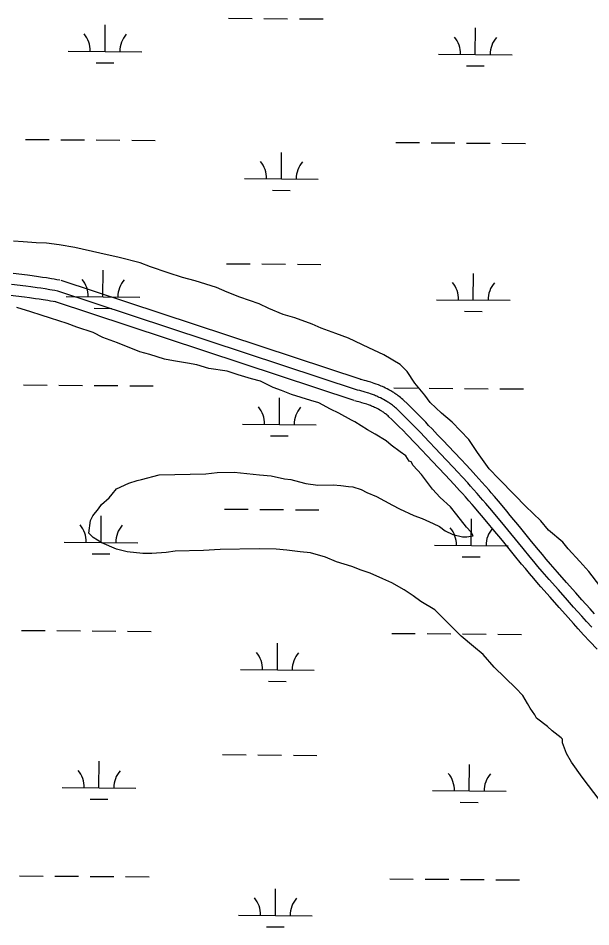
# Model space of a CAD drawing. Extents: x 3271442 to 3309282, y 752266 to 777610.
# Drawn here: x 3297476 to 3298252, y 772178 to 773409 of the extents above; entities that cross this region are included whole.
import ezdxf

# ---------------------------------------------------------------- set-up
doc = ezdxf.new("R2010")
doc.units = 0
for name, color, linetype in [('V-ROAD-CNTR', 7, 'Continuous'), ('V-SITE-VEGE', 7, 'Continuous'), ('V-WETL-SWMP', 7, 'Continuous')]:
    doc.layers.add(name, color=color, linetype=linetype)

msp = doc.modelspace()

# ---------------------------------------------------------------- linework, layer by layer
at = {"layer": 'V-ROAD-CNTR'}
for points in [[(3297532.3, 773053.9), (3297528.4, 773054.6), (3297524.6, 773055.3), (3297521.1, 773055.9), (3297514.5, 773056.9), (3297508.8, 773057.7), (3297503.7, 773058.5), (3297495, 773059.6), (3297488.4, 773060.5), (3297469, 773062.9)], [(3297940.7, 772919.2), (3297534.4, 773053.4)], [(3297529.7, 773039.1), (3297525.8, 773039.8), (3297522.1, 773040.5), (3297518.7, 773041), (3297512.3, 773042.1), (3297506.6, 773042.9), (3297501.7, 773043.6), (3297493, 773044.8), (3297486.5, 773045.6), (3297467.1, 773048)], [(3297936, 772904.9), (3297529.7, 773039.1)], [(3297527, 773024.4), (3297523.2, 773025.1), (3297519.6, 773025.7), (3297516.3, 773026.2), (3297510, 773027.2), (3297504.5, 773028.1), (3297499.6, 773028.7), (3297491.1, 773029.9), (3297484.7, 773030.7), (3297465.2, 773033.1)], [(3297931.3, 772890.7), (3297525, 773024.9)], [(3298257.3, 772601.6), (3298251, 772608.6), (3298239.9, 772620.9), (3298231.7, 772630.2), (3298219.3, 772644.1), (3298207, 772658.1), (3298203.8, 772661.8), (3298197.6, 772669), (3298191.8, 772675.8), (3298186.4, 772682.3), (3298181.3, 772688.3), (3298171.9, 772699.8), (3298155.4, 772720), (3298143, 772735.1), (3298138.3, 772740.8), (3298134.2, 772745.8), (3298126.9, 772754.5), (3298121.4, 772761), (3298117.2, 772765.8), (3298114.1, 772769.5), (3298109.3, 772774.9), (3298104.5, 772780.3), (3298100.4, 772784.9), (3298096.4, 772789.2), (3298089.1, 772797.3), (3298082.6, 772804.3), (3298076.9, 772810.3), (3298066.9, 772820.9), (3298051.9, 772836.6), (3298044.4, 772844.5), (3298036.9, 772852.4), (3298032.3, 772857.2), (3298028.3, 772861.5), (3298024.7, 772865.2), (3298018.4, 772871.6), (3298013.6, 772876.4), (3298010, 772880), (3298007.2, 772882.7), (3298003.1, 772886.7), (3297998.8, 772890.8), (3297997.2, 772892.3), (3297995.6, 772893.7), (3297994, 772895), (3297992.4, 772896.3), (3297990.9, 772897.4), (3297989.4, 772898.5), (3297987.9, 772899.6), (3297986.5, 772900.5), (3297985.1, 772901.5), (3297983.6, 772902.3), (3297981, 772903.9), (3297978.5, 772905.3), (3297976.1, 772906.6), (3297973.8, 772907.7), (3297971.7, 772908.8), (3297969.7, 772909.7), (3297967.8, 772910.5), (3297966, 772911.2), (3297964.3, 772911.9), (3297961.2, 772913.1), (3297958.5, 772914.1), (3297956.1, 772914.9), (3297953.9, 772915.6), (3297950.3, 772916.7), (3297947.6, 772917.4), (3297945.5, 772918), (3297942.4, 772918.8), (3297939.5, 772919.5)], [(3298253.5, 772583.5), (3298246.2, 772591.5), (3298239.9, 772598.6), (3298228.8, 772610.9), (3298220.5, 772620.2), (3298208.1, 772634.2), (3298195.8, 772648.2), (3298192.5, 772651.9), (3298186.2, 772659.2), (3298180.3, 772666.1), (3298174.9, 772672.6), (3298169.8, 772678.7), (3298160.3, 772690.3), (3298143.8, 772710.5), (3298131.4, 772725.6), (3298126.7, 772731.3), (3298122.6, 772736.2), (3298115.4, 772744.8), (3298110, 772751.2), (3298105.9, 772756), (3298102.7, 772759.6), (3298098.1, 772765), (3298093.3, 772770.3), (3298089.2, 772774.9), (3298085.4, 772779.1), (3298078, 772787.1), (3298071.6, 772794), (3298065.9, 772800.1), (3298056, 772810.6), (3298041, 772826.3), (3298033.5, 772834.2), (3298026.1, 772842.1), (3298021.5, 772846.9), (3298017.5, 772851.1), (3298013.9, 772854.7), (3298007.7, 772861.1), (3298003, 772865.8), (3297999.5, 772869.3), (3297996.8, 772872), (3297992.7, 772875.9), (3297988.5, 772879.9), (3297987.2, 772881.1), (3297985.8, 772882.3), (3297984.5, 772883.4), (3297983.2, 772884.4), (3297981.9, 772885.4), (3297980.6, 772886.3), (3297979.4, 772887.2), (3297978.2, 772888), (3297977, 772888.8), (3297975.8, 772889.6), (3297973.5, 772890.9), (3297971.3, 772892.2), (3297969.2, 772893.3), (3297967.2, 772894.3), (3297965.4, 772895.1), (3297963.6, 772895.9), (3297961.9, 772896.7), (3297960.3, 772897.3), (3297958.8, 772897.9), (3297956, 772899), (3297953.5, 772899.9), (3297951.4, 772900.6), (3297949.4, 772901.2), (3297946.1, 772902.3), (3297943.5, 772903), (3297941.6, 772903.5), (3297938.8, 772904.2), (3297936, 772904.9)], [(3298260.5, 772553.8), (3298250.8, 772564.2), (3298242.4, 772573.4), (3298235.1, 772581.5), (3298228.7, 772588.5), (3298217.6, 772600.9), (3298209.3, 772610.2), (3298196.9, 772624.2), (3298184.5, 772638.3), (3298181.1, 772642.1), (3298174.8, 772649.5), (3298168.9, 772656.5), (3298163.4, 772663), (3298158.2, 772669.2), (3298148.7, 772680.7), (3298132.2, 772701), (3298119.8, 772716.1), (3298115.2, 772721.7), (3298111.1, 772726.6), (3298104, 772735.1), (3298098.6, 772741.5), (3298094.5, 772746.2), (3298091.4, 772749.8), (3298086.8, 772755.1), (3298082.2, 772760.3), (3298078.1, 772764.8), (3298074.3, 772769), (3298067, 772776.9), (3298060.6, 772783.8), (3298055, 772789.8), (3298045.1, 772800.2), (3298030.2, 772816), (3298022.7, 772823.8), (3298015.2, 772831.7), (3298010.6, 772836.5), (3298006.7, 772840.7), (3298003.2, 772844.3), (3297997.1, 772850.5), (3297992.4, 772855.2), (3297988.9, 772858.6), (3297986.3, 772861.2), (3297982.3, 772865.1), (3297978.3, 772868.9), (3297977.2, 772869.9), (3297976.1, 772870.9), (3297975, 772871.8), (3297974, 772872.6), (3297972.9, 772873.4), (3297971.9, 772874.2), (3297970.9, 772874.9), (3297969.9, 772875.5), (3297968.9, 772876.2), (3297968, 772876.8), (3297966, 772877.9), (3297964.1, 772879), (3297962.4, 772879.9), (3297960.7, 772880.8), (3297959.1, 772881.5), (3297957.5, 772882.2), (3297956.1, 772882.9), (3297954.7, 772883.4), (3297953.4, 772884), (3297950.8, 772884.9), (3297948.6, 772885.7), (3297946.7, 772886.4), (3297945, 772886.9), (3297941.8, 772887.9), (3297939.5, 772888.5), (3297937.8, 772889), (3297935.2, 772889.7), (3297932.4, 772890.3)]]:
    msp.add_lwpolyline(points, dxfattribs=at)
at = {"layer": 'V-SITE-VEGE'}
for p, q in [((3297482.5, 773106.1), (3297469.6, 773106.6)), ((3297500.5, 773104.7), (3297482.5, 773106.1)), ((3297514.5, 773104.1), (3297500.5, 773104.7)), ((3297531.5, 773101.7), (3297514.5, 773104.1)), ((3297552.6, 773098.4), (3297531.5, 773101.7)), ((3297586.8, 773090.6), (3297552.6, 773098.4)), ((3297612.9, 773084.5), (3297586.8, 773090.6)), ((3297641.1, 773077.5), (3297612.9, 773084.5)), ((3297655.2, 773071.9), (3297641.1, 773077.5)), ((3297679.4, 773063.8), (3297655.2, 773071.9)), ((3297698.6, 773057.4), (3297679.4, 773063.8)), ((3297715.7, 773053), (3297698.6, 773057.4)), ((3297744.9, 773044), (3297715.7, 773053)), ((3297759.1, 773037.5), (3297744.9, 773044)), ((3297776.3, 773031.1), (3297759.1, 773037.5)), ((3297802.5, 773022), (3297776.3, 773031.1)), ((3297493.2, 773011.2), (3297474.2, 773016.8)), ((3297815.7, 773015.5), (3297802.5, 773022)), ((3297834.9, 773007.2), (3297815.7, 773015.5)), ((3297507, 773006.3), (3297493.2, 773011.2)), ((3297519.9, 773002.3), (3297507, 773006.3)), ((3297542.3, 772995), (3297519.9, 773002.3)), ((3297851, 773002.7), (3297834.9, 773007.2)), ((3297874.2, 772994.5), (3297851, 773002.7)), ((3297555.3, 772990.1), (3297542.3, 772995)), ((3297577.7, 772982.8), (3297555.3, 772990.1)), ((3297886.4, 772988.9), (3297874.2, 772994.5)), ((3297906.6, 772981.6), (3297886.4, 772988.9)), ((3297590.7, 772976.2), (3297577.7, 772982.8)), ((3297610.5, 772968.9), (3297590.7, 772976.2)), ((3297923.7, 772975.2), (3297906.6, 772981.6)), ((3297951.1, 772962.2), (3297923.7, 772975.2)), ((3297640.7, 772956.6), (3297610.5, 772968.9)), ((3297971.4, 772952.9), (3297951.1, 772962.2)), ((3297654.5, 772953.4), (3297640.7, 772956.6)), ((3297674.3, 772947), (3297654.5, 772953.4)), ((3297993.7, 772939.7), (3297971.4, 772952.9)), ((3297686.4, 772944.6), (3297674.3, 772947)), ((3297705.3, 772941.6), (3297686.4, 772944.6)), ((3297718.1, 772939.2), (3297705.3, 772941.6)), ((3297734.5, 772934.4), (3297718.1, 772939.2)), ((3298003, 772930), (3297993.7, 772939.7)), ((3297759.4, 772930.6), (3297734.5, 772934.4)), ((3297774.1, 772925.7), (3297759.4, 772930.6)), ((3297792.2, 772920.1), (3297774.1, 772925.7)), ((3298013.5, 772914.4), (3298003, 772930)), ((3297804.2, 772916.9), (3297792.2, 772920.1)), ((3297821.5, 772908.7), (3297804.2, 772916.9)), ((3298027.1, 772897.9), (3298013.5, 772914.4)), ((3297832.7, 772904.6), (3297821.5, 772908.7)), ((3297846.6, 772898.9), (3297832.7, 772904.6)), ((3297872.4, 772890.8), (3297846.6, 772898.9)), ((3297883.6, 772887.6), (3297872.4, 772890.8)), ((3298034.4, 772888.2), (3298027.1, 772897.9)), ((3298049.8, 772873.7), (3298034.4, 772888.2)), ((3297899.2, 772879.3), (3297883.6, 772887.6)), ((3297910.4, 772873.5), (3297899.2, 772879.3)), ((3297927.7, 772864.4), (3297910.4, 772873.5)), ((3297932.1, 772861.9), (3297927.7, 772864.4)), ((3298064.2, 772861.3), (3298049.8, 772873.7)), ((3297949.4, 772851.1), (3297932.1, 772861.9)), ((3298086.9, 772838.1), (3298064.2, 772861.3)), ((3297959.8, 772845.3), (3297949.4, 772851.1)), ((3297974.5, 772836.2), (3297959.8, 772845.3)), ((3297981.5, 772830.3), (3297974.5, 772836.2)), ((3297993.7, 772821.1), (3297981.5, 772830.3)), ((3298098.5, 772820.5), (3298086.9, 772838.1)), ((3298001.5, 772816.1), (3297993.7, 772821.1)), ((3298005.9, 772808.5), (3298001.5, 772816.1)), ((3298114.2, 772798.1), (3298098.5, 772820.5)), ((3298008.5, 772807.7), (3298005.9, 772808.5)), ((3298011.2, 772802.6), (3298008.5, 772807.7)), ((3298022.5, 772790.8), (3298011.2, 772802.6)), ((3297643.2, 772783.6), (3297667, 772790.1)), ((3297667, 772790.1), (3297730.4, 772791.3)), ((3297730.4, 772791.3), (3297745.8, 772793.3)), ((3297745.8, 772793.3), (3297768.9, 772793.7)), ((3297768.9, 772793.7), (3297803.2, 772790.1)), ((3297803.2, 772790.1), (3297818.7, 772788.7)), ((3298037.5, 772770.6), (3298022.5, 772790.8)), ((3298127.6, 772784.6), (3298114.2, 772798.1)), ((3297609.1, 772771), (3297626.1, 772779)), ((3297626.1, 772779), (3297637.2, 772782.6)), ((3297637.2, 772782.6), (3297643.2, 772783.6)), ((3297818.7, 772788.7), (3297836.7, 772784.7)), ((3297836.7, 772784.7), (3297845.3, 772784)), ((3297845.3, 772784), (3297857.4, 772780.8)), ((3297857.4, 772780.8), (3297866, 772778.4)), ((3297866, 772778.4), (3297882.3, 772776.2)), ((3298149.3, 772762.4), (3298127.6, 772784.6)), ((3297603.3, 772764), (3297609.1, 772771)), ((3297882.3, 772776.2), (3297902.9, 772776.6)), ((3297902.9, 772776.6), (3297913.1, 772775.9)), ((3297913.1, 772775.9), (3297923.5, 772774.4)), ((3297923.5, 772774.4), (3297929.5, 772773.7)), ((3297929.5, 772773.7), (3297940.7, 772770.4)), ((3297940.7, 772770.4), (3297948.5, 772766.3)), ((3297948.5, 772766.3), (3297961.4, 772760.6)), ((3298048, 772759.6), (3298037.5, 772770.6)), ((3297589, 772750), (3297599.1, 772758.8)), ((3297599.1, 772758.8), (3297603.3, 772764)), ((3297961.4, 772760.6), (3297983.1, 772749)), ((3298061.9, 772747), (3298048, 772759.6)), ((3298163.7, 772747.9), (3298149.3, 772762.4)), ((3297577.3, 772734.4), (3297584.8, 772744)), ((3297584.8, 772744), (3297589, 772750)), ((3297983.1, 772749), (3297992.6, 772744)), ((3297992.6, 772744), (3298012.4, 772735)), ((3298070.7, 772736.1), (3298061.9, 772747)), ((3298184.3, 772727.7), (3298163.7, 772747.9)), ((3297571.7, 772711.2), (3297574, 772728.3)), ((3297574, 772728.3), (3297577.3, 772734.4)), ((3298012.4, 772735), (3298023.7, 772730.9)), ((3298023.7, 772730.9), (3298038.3, 772724.3)), ((3298083.8, 772719.2), (3298070.7, 772736.1)), ((3298038.3, 772724.3), (3298047, 772720.2)), ((3298047, 772720.2), (3298054.8, 772714.4)), ((3298090, 772712.5), (3298083.8, 772719.2)), ((3298194.7, 772715), (3298184.3, 772727.7)), ((3297577.8, 772705.3), (3297571.7, 772711.2)), ((3297589.1, 772697.8), (3297577.8, 772705.3)), ((3298054.8, 772714.4), (3298065.2, 772709.4)), ((3298065.2, 772709.4), (3298078.1, 772706.2)), ((3298078.1, 772706.2), (3298084.1, 772706.3)), ((3298084.1, 772706.3), (3298092.6, 772707.4)), ((3298092.6, 772707.4), (3298090, 772712.5)), ((3298214.2, 772698.7), (3298194.7, 772715)), ((3297609, 772689.6), (3297589.1, 772697.8)), ((3298221.5, 772690), (3298214.2, 772698.7)), ((3297623.6, 772685.6), (3297609, 772689.6)), ((3297645.1, 772683.4), (3297623.6, 772685.6)), ((3297657.1, 772683.7), (3297645.1, 772683.4)), ((3297676.7, 772684.9), (3297657.1, 772683.7)), ((3297688.7, 772686.8), (3297676.7, 772684.9)), ((3297727.2, 772687.6), (3297688.7, 772686.8)), ((3297749.5, 772688.8), (3297727.2, 772687.6)), ((3297802.6, 772689.8), (3297749.5, 772688.8)), ((3297825.7, 772689.4), (3297802.6, 772689.8)), ((3297840.3, 772688), (3297825.7, 772689.4)), ((3297858.3, 772685.8), (3297840.3, 772688)), ((3297872.1, 772684.3), (3297858.3, 772685.8)), ((3297892.7, 772678.7), (3297872.1, 772684.3)), ((3298237.1, 772672.6), (3298221.5, 772690)), ((3297907.4, 772672.1), (3297892.7, 772678.7)), ((3297928.1, 772665.7), (3297907.4, 772672.1)), ((3298249.5, 772659), (3298237.1, 772672.6)), ((3297941, 772660.8), (3297928.1, 772665.7)), ((3297953.1, 772656.7), (3297941, 772660.8)), ((3297970.4, 772649.4), (3297953.1, 772656.7)), ((3298264.1, 772639.6), (3298249.5, 772659)), ((3297982.5, 772643.6), (3297970.4, 772649.4)), ((3297998.9, 772634.5), (3297982.5, 772643.6)), ((3298011.1, 772626.1), (3297998.9, 772634.5)), ((3298021.5, 772618.6), (3298011.1, 772626.1)), ((3298040.6, 772607), (3298021.5, 772618.6)), ((3298050.2, 772597.8), (3298040.6, 772607)), ((3298065, 772582.6), (3298050.2, 772597.8)), ((3298076.4, 772571.7), (3298065, 772582.6)), ((3298092.9, 772557.5), (3298076.4, 772571.7)), ((3298106, 772546.6), (3298092.9, 772557.5)), ((3298120.9, 772529.7), (3298106, 772546.6)), ((3298150.5, 772501.2), (3298120.9, 772529.7)), ((3298160.1, 772491.1), (3298150.5, 772501.2)), ((3298166.4, 772480.1), (3298160.1, 772491.1)), ((3298169.9, 772474.1), (3298166.4, 772480.1)), ((3298176.1, 772464.8), (3298169.9, 772474.1)), ((3298178.7, 772460.6), (3298176.1, 772464.8)), ((3298193.5, 772448.9), (3298178.7, 772460.6)), ((3298199.6, 772443), (3298193.5, 772448.9)), ((3298211.8, 772433.8), (3298199.6, 772443)), ((3298213.5, 772432.1), (3298211.8, 772433.8)), ((3298213.6, 772427), (3298213.5, 772432.1)), ((3298219, 772412.5), (3298213.6, 772427)), ((3298226.1, 772400.7), (3298219, 772412.5)), ((3298240.2, 772380.4), (3298226.1, 772400.7)), ((3298264.8, 772348.3), (3298240.2, 772380.4))]:
    msp.add_line(p, q, dxfattribs=at)
at = {"layer": 'V-WETL-SWMP'}
for p, q in [((3297761.1, 773409), (3297793.1, 773408.7)), ((3297809.1, 773408.6), (3297841.1, 773408.3)), ((3297857.1, 773408.2), (3297889.1, 773407.9)), ((3297593.7, 773363.9), (3297593.9, 773399.9)), ((3298095.5, 773359.8), (3298095.8, 773395.8)), ((3297543.7, 773364.3), (3297643.7, 773363.5)), ((3298045.5, 773360.2), (3298145.5, 773359.4)), ((3297581.5, 773348.6), (3297605.5, 773348.4)), ((3298083.4, 773344.5), (3298107.4, 773344.3)), ((3297485.8, 773244.7), (3297517.8, 773244.5)), ((3297533.8, 773244.3), (3297565.8, 773244.1)), ((3297581.8, 773244), (3297613.8, 773243.7)), ((3297629.8, 773243.6), (3297661.8, 773243.3)), ((3297987.7, 773240.6), (3298019.7, 773240.3)), ((3298035.7, 773240.2), (3298067.7, 773240)), ((3298083.7, 773239.8), (3298115.7, 773239.6)), ((3298131.7, 773239.4), (3298163.7, 773239.2)), ((3297832.7, 773191.1), (3297833, 773227.1)), ((3297782.7, 773191.6), (3297882.7, 773190.7)), ((3297820.6, 773175.8), (3297844.6, 773175.6)), ((3297758.4, 773076.3), (3297790.4, 773076.1)), ((3297806.4, 773075.9), (3297838.4, 773075.7)), ((3297854.4, 773075.5), (3297886.3, 773075.3)), ((3297590.9, 773031.3), (3297591.2, 773067.3)), ((3298092.8, 773027.1), (3298093.1, 773063.1)), ((3297540.9, 773031.7), (3297640.9, 773030.9)), ((3298042.8, 773027.5), (3298142.8, 773026.7)), ((3297578.8, 773015.9), (3297602.8, 773015.7)), ((3298080.7, 773011.8), (3298104.7, 773011.6)), ((3297483.1, 772912.1), (3297515.1, 772911.8)), ((3297531.1, 772911.7), (3297563.1, 772911.4)), ((3297579.1, 772911.3), (3297611.1, 772911)), ((3297627.1, 772910.9), (3297659.1, 772910.6)), ((3297985, 772907.9), (3298017, 772907.7)), ((3298033, 772907.6), (3298065, 772907.3)), ((3298081, 772907.2), (3298113, 772906.9)), ((3298129, 772906.8), (3298161, 772906.5)), ((3297830, 772858.5), (3297830.3, 772894.5)), ((3297780, 772858.9), (3297880, 772858.1)), ((3297817.8, 772843.1), (3297841.8, 772842.9)), ((3297755.6, 772743.7), (3297787.6, 772743.4)), ((3297803.6, 772743.3), (3297835.6, 772743)), ((3297851.6, 772742.9), (3297883.6, 772742.6)), ((3297588.2, 772698.6), (3297588.5, 772734.6)), ((3298090.1, 772694.5), (3298090.4, 772730.5)), ((3297538.2, 772699), (3297638.2, 772698.2)), ((3298040.1, 772694.9), (3298140.1, 772694.1)), ((3297576, 772683.3), (3297600, 772683.1)), ((3298077.9, 772679.1), (3298101.9, 772678.9)), ((3297480.3, 772579.4), (3297512.3, 772579.2)), ((3297528.3, 772579), (3297560.3, 772578.8)), ((3297576.3, 772578.6), (3297608.3, 772578.4)), ((3297624.3, 772578.2), (3297656.3, 772578)), ((3297982.2, 772575.3), (3298014.2, 772575)), ((3298030.2, 772574.9), (3298062.2, 772574.6)), ((3298078.2, 772574.5), (3298110.2, 772574.2)), ((3298126.2, 772574.1), (3298158.2, 772573.8)), ((3297827.2, 772525.8), (3297827.5, 772561.8)), ((3297777.2, 772526.2), (3297877.2, 772525.4)), ((3297815.1, 772510.5), (3297839.1, 772510.3)), ((3297752.9, 772411), (3297784.9, 772410.7)), ((3297800.9, 772410.6), (3297832.9, 772410.3)), ((3297848.9, 772410.2), (3297880.9, 772409.9)), ((3297585.4, 772365.9), (3297585.7, 772401.9)), ((3298087.3, 772361.8), (3298087.6, 772397.8)), ((3297535.4, 772366.4), (3297635.4, 772365.5)), ((3298037.3, 772362.2), (3298137.3, 772361.4)), ((3297573.3, 772350.6), (3297597.3, 772350.4)), ((3298075.2, 772346.5), (3298099.2, 772346.3)), ((3297477.6, 772246.8), (3297509.6, 772246.5)), ((3297525.6, 772246.4), (3297557.6, 772246.1)), ((3297573.6, 772246), (3297605.6, 772245.7)), ((3297621.6, 772245.6), (3297653.6, 772245.3)), ((3297979.5, 772242.6), (3298011.5, 772242.4)), ((3298027.5, 772242.2), (3298059.5, 772242)), ((3298075.5, 772241.8), (3298107.5, 772241.6)), ((3298123.5, 772241.4), (3298155.5, 772241.2)), ((3297824.5, 772193.2), (3297824.8, 772229.2)), ((3297774.5, 772193.6), (3297874.5, 772192.7)), ((3297812.4, 772177.8), (3297836.4, 772177.6))]:
    msp.add_line(p, q, dxfattribs=at)
for centre, start, end in [((3297538.4, 773364.9), 358.7563, 40.2999), ((3297648.9, 773364), 138.7563, 180.2999), ((3298040.3, 773360.7), 358.7563, 40.2999), ((3298150.8, 773359.8), 138.7563, 180.2999), ((3297777.5, 773192.1), 358.7563, 40.2999), ((3297888, 773191.2), 138.7563, 180.2999), ((3297535.7, 773032.2), 358.7563, 40.2999), ((3297646.2, 773031.3), 138.7563, 180.2999), ((3298037.6, 773028.1), 358.7563, 40.2999), ((3298148, 773027.2), 138.7563, 180.2999), ((3297774.7, 772859.4), 358.7563, 40.2999), ((3297885.2, 772858.5), 138.7563, 180.2999), ((3297532.9, 772699.5), 358.7563, 40.2999), ((3297643.4, 772698.6), 138.7563, 180.2999), ((3298034.8, 772695.4), 358.7563, 40.2999), ((3298145.3, 772694.5), 138.7563, 180.2999), ((3297772, 772526.7), 358.7563, 40.2999), ((3297882.5, 772525.8), 138.7563, 180.2999), ((3297530.2, 772366.9), 358.7563, 40.2999), ((3297640.7, 772366), 138.7563, 180.2999), ((3298032.1, 772362.7), 358.7563, 40.2999), ((3298142.6, 772361.8), 138.7563, 180.2999), ((3297769.3, 772194.1), 358.7563, 40.2999), ((3297879.7, 772193.2), 138.7563, 180.2999)]:
    msp.add_arc(centre, 35.2, start, end, dxfattribs=at)

doc.saveas('drawing.dxf')
